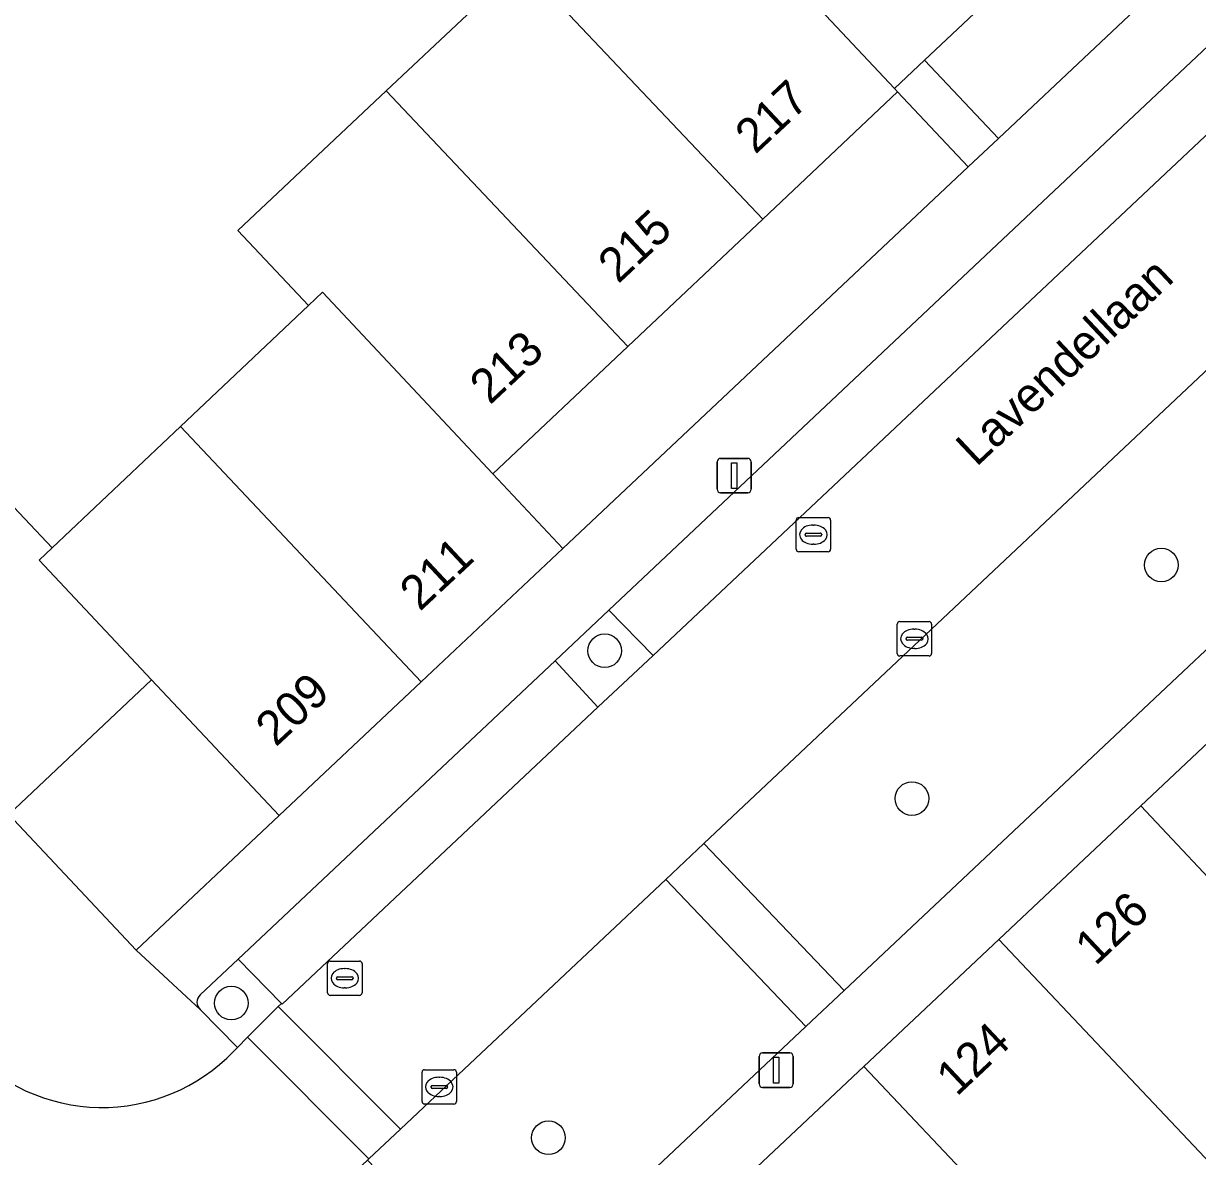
# Model space of a CAD drawing. Extents: x 162542 to 163147, y 380779 to 381521.
# Drawn here: x 162672.17 to 162706.31, y 381250.24 to 381283.2 of the extents above; entities that cross this region are included whole.
import ezdxf

# ---------------------------------------------------------------- set-up
doc = ezdxf.new("R2010")
doc.units = 0
for name, color, linetype in [('IMGEO_Boom', 7, 'Continuous'), ('IMGEO_Erf', 7, 'Continuous'), ('IMGEO_Groenvoorziening', 7, 'Continuous'), ('IMGEO_Kolk', 7, 'Continuous'), ('IMGEO_Lichtmast', 7, 'Continuous'), ('IMGEO_Openbare_ruimte_label', 7, 'Continuous'), ('IMGEO_Pand', 7, 'Continuous'), ('IMGEO_Pand_nummerreeks', 7, 'Continuous'), ('IMGEO_Parkeervlak_open', 7, 'Continuous'), ('IMGEO_Rijbaan_lokaal_open', 7, 'Continuous'), ('IMGEO_Voetpad_open', 7, 'Continuous')]:
    doc.layers.add(name, color=color, linetype=linetype)

msp = doc.modelspace()

# ---------------------------------------------------------------- linework, layer by layer
at = {"layer": 'IMGEO_Boom'}
for centre in [(162705.26, 381267.446), (162689.074, 381264.952), (162698.009, 381260.651), (162678.219, 381254.702), (162687.44, 381250.784)]:
    msp.add_circle(centre, 0.489, dxfattribs=at)
at = {"layer": 'IMGEO_Erf'}
for points in [[(162690.603, 381288.661), (162697.504, 381281.309), (162698.377, 381282.131), (162703.502, 381286.958)], [(162656.442, 381285.541), (162651.893, 381281.31), (162663.55, 381268.948), (162668.042, 381273.197), (162673.01, 381267.944), (162676.738, 381271.471), (162680.467, 381274.998), (162678.406, 381277.177), (162682.72, 381281.239), (162686.65, 381284.939)]]:
    msp.add_lwpolyline(points, dxfattribs=at)
for points in [[(162699.646, 381279.027), (162697.593, 381281.214), (162693.67, 381277.508), (162689.746, 381273.801), (162685.823, 381270.095), (162687.856, 381267.926)], [(162675.897, 381264.11), (162671.751, 381260.191), (162675.45, 381256.242), (162679.611, 381260.161)]]:
    msp.add_lwpolyline(points, close=True, dxfattribs=at)
at = {"layer": 'IMGEO_Groenvoorziening'}
for points in [[(162705.648, 381284.679), (162703.502, 381286.958), (162698.377, 381282.131), (162700.523, 381279.852)], [(162716.558, 381274.381), (162712.475, 381278.663), (162708.323, 381274.754), (162691.959, 381259.343), (162696.039, 381255.065)], [(162690.48, 381264.817), (162689.195, 381266.132), (162687.636, 381264.663), (162688.879, 381263.31)], [(162694.927, 381254.018), (162690.848, 381258.296), (162684.99, 381252.78), (162683.136, 381251.037), (162682.216, 381250.172), (162682.176, 381250.134), (162686.27, 381245.869)]]:
    msp.add_lwpolyline(points, close=True, dxfattribs=at)
for points in [[(162678.414, 381255.976), (162677.312, 381254.938)], [(162677.312, 381254.517), (162678.398, 381253.413), (162678.693, 381253.708), (162679.585, 381254.601), (162679.674, 381254.69), (162678.414, 381255.976)]]:
    msp.add_lwpolyline(points, dxfattribs=at)
msp.add_arc((162677.5, 381254.728), 0.282, 131.7611, 228.2389, dxfattribs=at)
at = {"layer": 'IMGEO_Kolk'}
for p, q in [((162694.642, 381267.903), (162694.642, 381268.755)), ((162694.717, 381268.829), (162695.569, 381268.829)), ((162695.643, 381268.755), (162695.643, 381267.903)), ((162694.901, 381268.323), (162694.901, 381268.335)), ((162694.944, 381268.372), (162695.342, 381268.372)), ((162695.13, 381268.609), (162695.155, 381268.609)), ((162695.385, 381268.335), (162695.385, 381268.323)), ((162695.339, 381268.286), (162694.941, 381268.286)), ((162695.153, 381268.049), (162695.128, 381268.049)), ((162695.569, 381267.829), (162694.717, 381267.829)), ((162697.58, 381264.873), (162697.58, 381265.725)), ((162697.655, 381265.799), (162698.507, 381265.799)), ((162698.068, 381265.579), (162698.093, 381265.579)), ((162698.581, 381265.725), (162698.581, 381264.873)), ((162697.839, 381265.293), (162697.839, 381265.305)), ((162698.277, 381265.256), (162697.879, 381265.256)), ((162697.882, 381265.342), (162698.28, 381265.342)), ((162698.323, 381265.305), (162698.323, 381265.293)), ((162698.091, 381265.019), (162698.066, 381265.019)), ((162698.507, 381264.799), (162697.655, 381264.799)), ((162681.018, 381254.999), (162681.018, 381255.851)), ((162681.093, 381255.925), (162681.945, 381255.925)), ((162681.506, 381255.705), (162681.531, 381255.705)), ((162682.019, 381255.851), (162682.019, 381254.999)), ((162681.277, 381255.419), (162681.277, 381255.431)), ((162681.715, 381255.382), (162681.317, 381255.382)), ((162681.32, 381255.468), (162681.718, 381255.468)), ((162681.761, 381255.431), (162681.761, 381255.419)), ((162681.529, 381255.145), (162681.504, 381255.145)), ((162681.945, 381254.925), (162681.093, 381254.925)), ((162683.765, 381251.838), (162683.765, 381252.69)), ((162683.84, 381252.764), (162684.692, 381252.764)), ((162684.766, 381252.69), (162684.766, 381251.838)), ((162684.024, 381252.258), (162684.024, 381252.27)), ((162684.067, 381252.307), (162684.465, 381252.307)), ((162684.253, 381252.544), (162684.278, 381252.544)), ((162684.508, 381252.27), (162684.508, 381252.258)), ((162684.462, 381252.221), (162684.064, 381252.221)), ((162684.276, 381251.984), (162684.251, 381251.984)), ((162684.692, 381251.764), (162683.84, 381251.764))]:
    msp.add_line(p, q, dxfattribs=at)
for points in [[(162694.642, 381267.903), (162694.642, 381268.755)], [(162694.717, 381268.829), (162695.569, 381268.829)], [(162695.643, 381268.755), (162695.643, 381267.903)], [(162695.569, 381267.829), (162694.717, 381267.829)], [(162697.58, 381264.873), (162697.58, 381265.725)], [(162697.655, 381265.799), (162698.507, 381265.799)], [(162698.581, 381265.725), (162698.581, 381264.873)], [(162698.507, 381264.799), (162697.655, 381264.799)], [(162681.018, 381254.999), (162681.018, 381255.851)], [(162681.093, 381255.925), (162681.945, 381255.925)], [(162682.019, 381255.851), (162682.019, 381254.999)], [(162681.945, 381254.925), (162681.093, 381254.925)], [(162683.765, 381251.838), (162683.765, 381252.69)], [(162683.84, 381252.764), (162684.692, 381252.764)], [(162684.766, 381252.69), (162684.766, 381251.838)], [(162684.692, 381251.764), (162683.84, 381251.764)]]:
    msp.add_lwpolyline(points, dxfattribs=at)
for centre, radius, start, end in [((162694.719, 381268.753), 0.0765, 91.552, 178.448), ((162694.719, 381268.753), 0.0765, 91.552, 178.448), ((162695.567, 381268.753), 0.0765, 1.552, 88.448), ((162695.567, 381268.753), 0.0765, 1.552, 88.448), ((162694.941, 381268.332), 0.0403, 85.8775, 175.7526), ((162694.938, 381268.322), 0.0366, 178.938, 274.7102), ((162695.342, 381268.329), 0.043, 264.8664, 352.4533), ((162695.346, 381268.334), 0.0386, 1.7309, 96.639), ((162694.719, 381267.905), 0.0765, 181.552, 268.448), ((162694.719, 381267.905), 0.0765, 181.552, 268.448), ((162695.567, 381267.905), 0.0765, 271.552, 358.448), ((162695.567, 381267.905), 0.0765, 271.552, 358.448), ((162697.657, 381265.723), 0.0765, 91.552, 178.448), ((162697.657, 381265.723), 0.0765, 91.552, 178.448), ((162698.505, 381265.723), 0.0765, 1.552, 88.448), ((162698.505, 381265.723), 0.0765, 1.552, 88.448), ((162697.879, 381265.302), 0.0403, 85.8775, 175.7526), ((162697.876, 381265.292), 0.0366, 178.938, 274.7102), ((162698.28, 381265.299), 0.043, 264.8664, 352.4533), ((162698.284, 381265.304), 0.0386, 1.7309, 96.639), ((162697.657, 381264.875), 0.0765, 181.552, 268.448), ((162697.657, 381264.875), 0.0765, 181.552, 268.448), ((162698.505, 381264.875), 0.0765, 271.552, 358.448), ((162698.505, 381264.875), 0.0765, 271.552, 358.448), ((162681.095, 381255.849), 0.0765, 91.552, 178.448), ((162681.095, 381255.849), 0.0765, 91.552, 178.448), ((162681.943, 381255.849), 0.0765, 1.552, 88.448), ((162681.943, 381255.849), 0.0765, 1.552, 88.448), ((162681.317, 381255.428), 0.0403, 85.8775, 175.7526), ((162681.314, 381255.418), 0.0366, 178.938, 274.7102), ((162681.718, 381255.425), 0.043, 264.8664, 352.4533), ((162681.722, 381255.43), 0.0386, 1.7309, 96.639), ((162681.095, 381255.001), 0.0765, 181.552, 268.448), ((162681.095, 381255.001), 0.0765, 181.552, 268.448), ((162681.943, 381255.001), 0.0765, 271.552, 358.448), ((162681.943, 381255.001), 0.0765, 271.552, 358.448), ((162683.842, 381252.688), 0.0765, 91.552, 178.448), ((162683.842, 381252.688), 0.0765, 91.552, 178.448), ((162684.69, 381252.688), 0.0765, 1.552, 88.448), ((162684.69, 381252.688), 0.0765, 1.552, 88.448), ((162684.064, 381252.267), 0.0403, 85.8775, 175.7526), ((162684.061, 381252.257), 0.0366, 178.938, 274.7102), ((162684.465, 381252.264), 0.043, 264.8664, 352.4533), ((162684.469, 381252.269), 0.0386, 1.7309, 96.639), ((162683.842, 381251.84), 0.0765, 181.552, 268.448), ((162683.842, 381251.84), 0.0765, 181.552, 268.448), ((162684.69, 381251.84), 0.0765, 271.552, 358.448), ((162684.69, 381251.84), 0.0765, 271.552, 358.448)]:
    msp.add_arc(centre, radius, start, end, dxfattribs=at)
for centre, major_axis, ratio, start_param, end_param in [((162695.129, 381268.329), (-0.387, 0.002), 0.722429, 4.712389, 7.853982), ((162695.154, 381268.329), (-0.39, 0.002), 0.717154, 1.570796, 4.712389), ((162698.067, 381265.299), (-0.387, 0.002), 0.722429, 4.712389, 7.853982), ((162698.092, 381265.299), (-0.39, 0.002), 0.717154, 1.570796, 4.712389), ((162681.505, 381255.425), (-0.387, 0.002), 0.722429, 4.712389, 7.853982), ((162681.53, 381255.425), (-0.39, 0.002), 0.717154, 1.570796, 4.712389), ((162684.252, 381252.264), (-0.387, 0.002), 0.722429, 4.712389, 7.853982), ((162684.277, 381252.264), (-0.39, 0.002), 0.717154, 1.570796, 4.712389)]:
    msp.add_ellipse(centre, major_axis=major_axis, ratio=ratio, start_param=start_param, end_param=end_param, dxfattribs=at)
at = {"layer": 'IMGEO_Lichtmast'}
for p, q in [((162692.344, 381269.648), (162692.344, 381270.448)), ((162692.344, 381270.448), (162692.344, 381269.648)), ((162692.444, 381270.548), (162693.234, 381270.548)), ((162693.234, 381270.548), (162692.444, 381270.548)), ((162693.334, 381270.448), (162693.334, 381269.648)), ((162693.334, 381269.648), (162693.334, 381270.448)), ((162693.234, 381269.548), (162692.444, 381269.548)), ((162692.444, 381269.548), (162693.234, 381269.548)), ((162693.568, 381252.35), (162693.568, 381253.15)), ((162693.568, 381253.15), (162693.568, 381252.35)), ((162693.668, 381253.25), (162694.458, 381253.25)), ((162694.458, 381253.25), (162693.668, 381253.25)), ((162694.558, 381253.15), (162694.558, 381252.35)), ((162694.558, 381252.35), (162694.558, 381253.15)), ((162694.458, 381252.25), (162693.668, 381252.25)), ((162693.668, 381252.25), (162694.458, 381252.25))]:
    msp.add_line(p, q, dxfattribs=at)
for points in [[(162692.764, 381270.423), (162692.914, 381270.423), (162692.914, 381269.673), (162692.764, 381269.673), (162692.764, 381270.423)], [(162693.988, 381253.125), (162694.138, 381253.125), (162694.138, 381252.375), (162693.988, 381252.375), (162693.988, 381253.125)]]:
    msp.add_lwpolyline(points, dxfattribs=at)
for centre, start, end in [((162692.444, 381270.448), 90, 180), ((162692.444, 381270.448), 90, 180), ((162693.234, 381270.448), 0, 90), ((162693.234, 381270.448), 360, 90), ((162692.444, 381269.648), 180, 270), ((162692.444, 381269.648), 180, 270), ((162693.234, 381269.648), 270, 0), ((162693.234, 381269.648), 270, 0), ((162693.668, 381253.15), 90, 180), ((162693.668, 381253.15), 90, 180), ((162694.458, 381253.15), 0, 90), ((162694.458, 381253.15), 360, 90), ((162693.668, 381252.35), 180, 270), ((162693.668, 381252.35), 180, 270), ((162694.458, 381252.35), 270, 0), ((162694.458, 381252.35), 270, 0)]:
    msp.add_arc(centre, 0.1, start, end, dxfattribs=at)
at = {"layer": 'IMGEO_Pand'}
for points in [[(162690.603, 381288.661), (162686.65, 381284.939), (162693.67, 381277.508), (162697.593, 381281.214), (162697.504, 381281.309)], [(162686.65, 381284.939), (162682.72, 381281.239), (162689.746, 381273.801), (162693.67, 381277.508)], [(162682.72, 381281.239), (162678.406, 381277.177), (162680.467, 381274.998), (162680.87, 381275.379), (162685.823, 381270.095), (162689.746, 381273.801)], [(162685.823, 381270.095), (162680.87, 381275.379), (162680.467, 381274.998), (162676.738, 381271.471), (162683.734, 381264.044), (162687.856, 381267.926)], [(162672.63, 381267.584), (162673.01, 381267.944), (162668.042, 381273.197), (162663.55, 381268.948), (162671.751, 381260.191), (162675.897, 381264.11)], [(162676.738, 381271.471), (162673.01, 381267.944), (162672.63, 381267.584), (162675.897, 381264.11), (162679.611, 381260.161), (162683.734, 381264.044)], [(162714.45, 381258.258), (162708.769, 381264.304), (162704.663, 381260.438), (162713.298, 381251.249), (162717.408, 381255.111), (162715.742, 381256.883)], [(162704.663, 381260.438), (162700.536, 381256.552), (162707.53, 381249.144), (162709.189, 381247.387), (162713.298, 381251.249)], [(162700.536, 381256.552), (162696.614, 381252.86), (162703.604, 381245.444), (162707.53, 381249.144)], [(162696.614, 381252.86), (162692.684, 381249.159), (162699.606, 381241.818), (162699.677, 381241.743), (162703.604, 381245.444)]]:
    msp.add_lwpolyline(points, close=True, dxfattribs=at)
at = {"layer": 'IMGEO_Parkeervlak_open'}
for points in [[(162716.657, 381289.445), (162715.361, 381290.782), (162710.868, 381286.543), (162706.458, 381282.394), (162689.195, 381266.132), (162690.48, 381264.817), (162709.97, 381283.154)], [(162688.879, 381263.31), (162687.636, 381264.663), (162678.414, 381255.976), (162679.674, 381254.69), (162679.694, 381254.668)]]:
    msp.add_lwpolyline(points, close=True, dxfattribs=at)
at = {"layer": 'IMGEO_Rijbaan_lokaal_open'}
for points in [[(162716.657, 381289.445), (162709.97, 381283.154), (162690.48, 381264.817), (162688.879, 381263.31), (162679.694, 381254.668), (162679.674, 381254.69), (162679.585, 381254.601), (162683.136, 381251.037), (162684.99, 381252.78), (162690.848, 381258.296), (162691.959, 381259.343), (162708.323, 381274.754), (162712.475, 381278.663), (162713.421, 381279.554), (162741.952, 381306.416)], [(162682.176, 381250.134), (162682.216, 381250.172), (162678.693, 381253.708), (162678.398, 381253.413), (162678.084, 381253.099)]]:
    msp.add_lwpolyline(points, dxfattribs=at)
msp.add_lwpolyline([(162679.585, 381254.601), (162678.693, 381253.708), (162682.216, 381250.172), (162683.136, 381251.037)], close=True, dxfattribs=at)
msp.add_arc((162674.457, 381256.971), 5.306, 219.0297, 313.1302, dxfattribs=at)
at = {"layer": 'IMGEO_Voetpad_open'}
for points in [[(162710.868, 381286.543), (162715.361, 381290.782), (162716.974, 381292.304), (162725.686, 381300.523), (162727.203, 381301.954), (162735.823, 381310.086), (162737.527, 381311.693), (162739.287, 381313.354), (162738.785, 381315.859), (162734.635, 381311.958), (162730.509, 381308.08), (162726.382, 381304.202), (162714.586, 381293.095), (162713.588, 381292.155), (162708.568, 381287.429), (162705.648, 381284.679), (162700.523, 381279.852), (162699.646, 381279.027), (162687.856, 381267.926), (162683.734, 381264.044), (162679.611, 381260.161), (162675.45, 381256.242), (162677.311, 381254.516), (162677.312, 381254.517)], [(162745.949, 381302.07), (162718.648, 381276.35), (162718.576, 381276.281), (162717.504, 381275.272), (162716.558, 381274.381), (162696.039, 381255.065), (162694.927, 381254.018), (162686.27, 381245.869), (162682.176, 381250.134), (162677.801, 381246.021), (162681.879, 381241.745), (162673.979, 381234.315), (162669.948, 381238.638)], [(162667.173, 381225.141), (162678.234, 381235.545), (162679.601, 381236.83), (162691.301, 381247.857), (162692.684, 381249.159), (162696.614, 381252.86), (162700.536, 381256.552), (162704.663, 381260.438), (162708.769, 381264.304), (162717.694, 381272.707), (162719.215, 381274.137), (162734.296, 381288.323)], [(162677.312, 381254.938), (162678.414, 381255.976), (162687.636, 381264.663), (162689.195, 381266.132), (162706.458, 381282.394), (162710.868, 381286.543)], [(162678.084, 381253.099), (162678.398, 381253.413), (162677.312, 381254.517), (162677.311, 381254.516), (162675.45, 381256.242), (162671.751, 381260.191), (162663.55, 381268.948), (162651.893, 381281.31)]]:
    msp.add_lwpolyline(points, dxfattribs=at)
for points in [[(162698.377, 381282.131), (162697.504, 381281.309), (162697.593, 381281.214), (162699.646, 381279.027), (162700.523, 381279.852)], [(162691.959, 381259.343), (162690.848, 381258.296), (162694.927, 381254.018), (162696.039, 381255.065)]]:
    msp.add_lwpolyline(points, close=True, dxfattribs=at)
for centre, radius, start, end in [((162677.5, 381254.728), 0.282, 131.7611, 228.2389), ((162674.457, 381256.971), 5.306, 219.0297, 313.1302)]:
    msp.add_arc(centre, radius, start, end, dxfattribs=at)

# ---------------------------------------------------------------- texts
at = {"layer": 'IMGEO_Openbare_ruimte_label'}
msp.add_text('Lavendellaan', height=1, rotation=43.2569, dxfattribs=at).set_placement((162699.882, 381270.281))
at = {"layer": 'IMGEO_Pand_nummerreeks'}
for s, rotation, p in [('217', 43.1724, (162693.454, 381279.374)), ('215', 43.1724, (162689.469, 381275.609)), ('213', 43.1724, (162685.738, 381272.085)), ('211', 43.0864, (162683.701, 381266.079)), ('209', 43.0864, (162679.512, 381262.134)), ('126', 43.2755, (162703.344, 381255.763)), ('124', 43.2698, (162699.308, 381251.963))]:
    msp.add_text(s, height=1, rotation=rotation, dxfattribs=at).set_placement(p)

doc.saveas('drawing.dxf')
